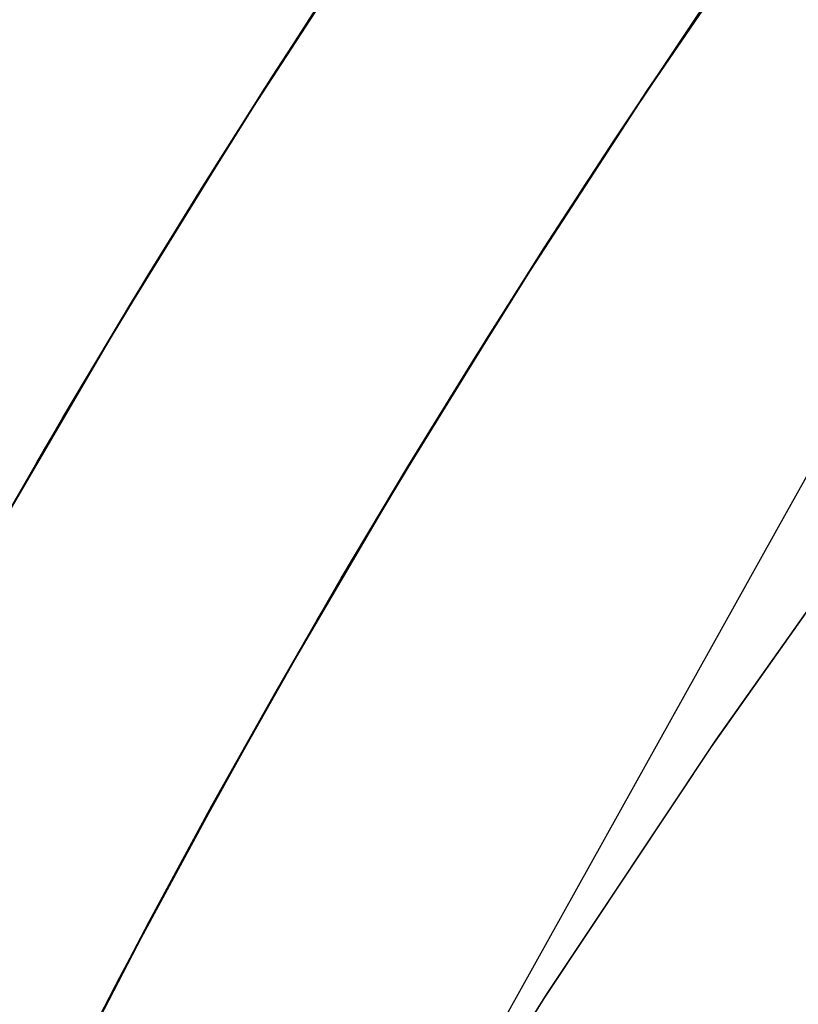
# Model space of a CAD drawing. Header units: metres. Extents: x 209848 to 209928, y 1182430 to 1182563.
# Tile 983 of 1056: x 209850.914 to 209851.64, y 1182504.346 to 1182505.265. Entities that reach past the tile are written whole.
import ezdxf

# ---------------------------------------------------------------- set-up
doc = ezdxf.new("R2010")
doc.units = ezdxf.units.M
doc.header["$MEASUREMENT"] = 0
doc.linetypes.add('DGN Style 2', pattern=[15.036391, 9.021834, -6.014556])
doc.layers.get('0').update_dxf_attribs({"color": 254})

# ---------------------------------------------------------------- blocks, each defined once
blk = doc.blocks.new('*U2')
at = {"color": 3, "linetype": 'Continuous'}
for p, q in [((0.1516, 6.13287), (0.27389, 6.31196)), ((0.03337, 5.95118), (0.1516, 6.13287)), ((-0.0805, 5.76666), (0.03337, 5.95118)), ((-0.19006, 5.57955), (-0.0805, 5.76666)), ((-0.29526, 5.39003), (-0.19006, 5.57955)), ((-0.39552, 5.19739), (-0.29526, 5.39003))]:
    blk.add_line(p, q, dxfattribs=at)
at = {"color": 40, "linetype": 'Continuous'}
for p, q in [((-0.22193, 6.10873), (-0.09985, 6.29649)), ((-0.33939, 5.91824), (-0.22193, 6.10873)), ((-0.45235, 5.72515), (-0.33939, 5.91824))]:
    blk.add_line(p, q, dxfattribs=at)
blk = doc.blocks.new('*U3')
at = {"color": 3, "linetype": 'Continuous'}
for p, q in [((0.15509, 6.13884), (0.27952, 6.31992)), ((0.0489, 5.97584), (0.15509, 6.13884)), ((-0.05403, 5.81076), (0.0489, 5.97584)), ((-0.15363, 5.64379), (-0.05403, 5.81076)), ((-0.24944, 5.47428), (-0.15363, 5.64379)), ((-0.34163, 5.30271), (-0.24944, 5.47428)), ((-0.43021, 5.12917), (-0.34163, 5.30271))]:
    blk.add_line(p, q, dxfattribs=at)
at = {"color": 40, "linetype": 'Continuous'}
for p, q in [((-0.20567, 6.13457), (-0.09628, 6.3026)), ((-0.31168, 5.96445), (-0.20567, 6.13457)), ((-0.41481, 5.7914), (-0.31168, 5.96445)), ((-0.5137, 5.61628), (-0.41481, 5.7914))]:
    blk.add_line(p, q, dxfattribs=at)
blk = doc.blocks.new('*U4')
at = {"color": 40, "linetype": 'Continuous'}
for p, q in [((-0.20584, 6.13396), (-0.0999, 6.29644)), ((-0.30889, 5.96909), (-0.20584, 6.13396)), ((-0.40864, 5.80166), (-0.30889, 5.96909)), ((-0.5042, 5.63279), (-0.40864, 5.80166))]:
    blk.add_line(p, q, dxfattribs=at)
at = {"color": 3, "linetype": 'Continuous'}
for p, q in [((0.15136, 6.13253), (0.25733, 6.28805)), ((0.0485, 5.97485), (0.15136, 6.13253)), ((-0.05122, 5.81545), (0.0485, 5.97485)), ((-0.14759, 5.65383), (-0.05122, 5.81545)), ((-0.24032, 5.49008), (-0.14759, 5.65383)), ((-0.32985, 5.32454), (-0.24032, 5.49008)), ((-0.41606, 5.15745), (-0.32985, 5.32454))]:
    blk.add_line(p, q, dxfattribs=at)
blk = doc.blocks.new('*U5')
at = {"color": 40, "linetype": 'Continuous'}
for p, q in [((-0.20216, 6.13994), (-0.12048, 6.26573)), ((-0.28196, 6.01276), (-0.20216, 6.13994)), ((-0.35974, 5.88438), (-0.28196, 6.01276)), ((-0.43557, 5.75463), (-0.35974, 5.88438))]:
    blk.add_line(p, q, dxfattribs=at)
at = {"color": 3, "linetype": 'Continuous'}
for p, q in [((0.13109, 6.10229), (0.21218, 6.22297)), ((0.05192, 5.98043), (0.13109, 6.10229)), ((-0.02541, 5.85725), (0.05192, 5.98043)), ((-0.10077, 5.73293), (-0.02541, 5.85725)), ((-0.17423, 5.60731), (-0.10077, 5.73293)), ((-0.24568, 5.48057), (-0.17423, 5.60731)), ((-0.31518, 5.35256), (-0.24568, 5.48057)), ((-0.38261, 5.22345), (-0.31518, 5.35256))]:
    blk.add_line(p, q, dxfattribs=at)
blk = doc.blocks.new('*U6')
at = {"color": 3, "linetype": 'Continuous'}
for p, q in [((0.19343, 6.19517), (0.25812, 6.28915)), ((0.12984, 6.10035), (0.19343, 6.19517)), ((0.06737, 6.0047), (0.12984, 6.10035)), ((0.00605, 5.9082), (0.06737, 6.0047)), ((-0.05404, 5.81079), (0.00605, 5.9082)), ((-0.11297, 5.71253), (-0.05404, 5.81079)), ((-0.17073, 5.61344), (-0.11297, 5.71253)), ((-0.22731, 5.51351), (-0.17073, 5.61344)), ((-0.2827, 5.41275), (-0.22731, 5.51351)), ((-0.33687, 5.31114), (-0.2827, 5.41275)), ((-0.38982, 5.2087), (-0.33687, 5.31114))]:
    blk.add_line(p, q, dxfattribs=at)
at = {"color": 40, "linetype": 'Continuous'}
for p, q in [((-0.18583, 6.1656), (-0.12134, 6.26439)), ((-0.24928, 6.0657), (-0.18583, 6.1656)), ((-0.31132, 5.96509), (-0.24928, 6.0657)), ((-0.37215, 5.86361), (-0.31132, 5.96509)), ((-0.43179, 5.76126), (-0.37215, 5.86361))]:
    blk.add_line(p, q, dxfattribs=at)
blk = doc.blocks.new('*U7')
at = {"color": 3, "linetype": 'Continuous'}
for p, q in [((0.18968, 6.18995), (0.25673, 6.28748)), ((0.12344, 6.09094), (0.18968, 6.18995)), ((0.05838, 5.99095), (0.12344, 6.09094)), ((-0.00584, 5.8894), (0.05838, 5.99095)), ((-0.06885, 5.78685), (-0.00584, 5.8894)), ((-0.13097, 5.68268), (-0.06885, 5.78685)), ((-0.1918, 5.57746), (-0.13097, 5.68268)), ((-0.25165, 5.47057), (-0.1918, 5.57746)), ((-0.31012, 5.36254), (-0.25165, 5.47057)), ((-0.36758, 5.25288), (-0.31012, 5.36254))]:
    blk.add_line(p, q, dxfattribs=at)
at = {"color": 40, "linetype": 'Continuous'}
for p, q in [((-0.19517, 6.1513), (-0.12802, 6.25455)), ((-0.26146, 6.04644), (-0.19517, 6.1513)), ((-0.32651, 5.94051), (-0.26146, 6.04644)), ((-0.39068, 5.83283), (-0.32651, 5.94051)), ((-0.45356, 5.72402), (-0.39068, 5.83283))]:
    blk.add_line(p, q, dxfattribs=at)
blk = doc.blocks.new('*U8')
at = {"color": 3, "linetype": 'Continuous'}
for p, q in [((0.19123, 6.19208), (0.25477, 6.28457)), ((0.12899, 6.09909), (0.19123, 6.19208)), ((0.06766, 6.00504), (0.12899, 6.09909)), ((0.00762, 5.91049), (0.06766, 6.00504)), ((-0.05145, 5.81485), (0.00762, 5.91049)), ((-0.10925, 5.71871), (-0.05145, 5.81485)), ((-0.16608, 5.6215), (-0.10925, 5.71871)), ((-0.22163, 5.52373), (-0.16608, 5.6215)), ((-0.27618, 5.4249), (-0.22163, 5.52373)), ((-0.32947, 5.32547), (-0.27618, 5.4249)), ((-0.38172, 5.22498), (-0.32947, 5.32547))]:
    blk.add_line(p, q, dxfattribs=at)
at = {"color": 40, "linetype": 'Continuous'}
for p, q in [((-0.18559, 6.16586), (-0.1223, 6.26296)), ((-0.24762, 6.06814), (-0.18559, 6.16586)), ((-0.30857, 5.96941), (-0.24762, 6.06814)), ((-0.36824, 5.87012), (-0.30857, 5.96941)), ((-0.42691, 5.76971), (-0.36824, 5.87012)), ((-0.48428, 5.6687), (-0.42691, 5.76971))]:
    blk.add_line(p, q, dxfattribs=at)
blk = doc.blocks.new('*U9')
at = {"color": 3, "linetype": 'Continuous'}
for p, q in [((0.15641, 6.14066), (0.21653, 6.23054)), ((0.09699, 6.05038), (0.15641, 6.14066)), ((0.03864, 5.95968), (0.09699, 6.05038)), ((-0.01859, 5.86842), (0.03864, 5.95968)), ((-0.07464, 5.77671), (-0.01859, 5.86842)), ((-0.12956, 5.68444), (-0.07464, 5.77671)), ((-0.18329, 5.59172), (-0.12956, 5.68444)), ((-0.23588, 5.49846), (-0.18329, 5.59172)), ((-0.28728, 5.40475), (-0.23588, 5.49846)), ((-0.33752, 5.31051), (-0.28728, 5.40475)), ((-0.38654, 5.21582), (-0.33752, 5.31051))]:
    blk.add_line(p, q, dxfattribs=at)
at = {"color": 40, "linetype": 'Continuous'}
for p, q in [((-0.21551, 6.11907), (-0.15532, 6.21268)), ((-0.27457, 6.02486), (-0.21551, 6.11907)), ((-0.33243, 5.93016), (-0.27457, 6.02486)), ((-0.38913, 5.83486), (-0.33243, 5.93016)), ((-0.44461, 5.73908), (-0.38913, 5.83486))]:
    blk.add_line(p, q, dxfattribs=at)
blk = doc.blocks.new('ATTEMP')
at = {"color": 5, "linetype": 'Continuous', "flags": 128}
for points in [[(-8.48761, 5.2758), (-8.35719, 5.51033), (-8.22674, 5.74413), (-8.09629, 5.97724), (-7.96585, 6.20969), (-7.83544, 6.44151), (-7.70507, 6.67273), (-7.57475, 6.90338), (-7.44448, 7.13349), (-7.31428, 7.36308), (-7.18414, 7.59219), (-7.05408, 7.82083), (-6.9241, 8.04903), (-6.79419, 8.27682), (-6.66437, 8.50421), (-6.53464, 8.73122), (-6.40498, 8.95787), (-6.27542, 9.18419), (-6.14593, 9.41019), (-6.01653, 9.63588)], [(-8.60191, 5.05241), (-8.45003, 5.29522), (-8.29105, 5.53396), (-8.1251, 5.76838), (-7.9523, 5.99827), (-7.77277, 6.22339), (-7.58665, 6.44353), (-7.39409, 6.65848), (-7.19523, 6.86802), (-6.99023, 7.07196), (-6.77926, 7.27009), (-6.57308, 7.45592), (-6.36902, 7.63859), (-6.16504, 7.82024), (-5.96117, 8.00089)], [(-8.60672, 5.04446), (-8.45534, 5.28699), (-8.29688, 5.52546), (-8.13147, 5.75965), (-7.95922, 5.98932), (-7.78026, 6.21425), (-7.59473, 6.43423), (-7.40278, 6.64904), (-7.20454, 6.85848), (-7.00018, 7.06233), (-6.78986, 7.26041), (-6.57374, 7.45252), (-6.352, 7.63848), (-6.12482, 7.8181), (-5.89239, 7.99121)], [(-8.60329, 5.05013), (-8.45155, 5.29287), (-8.29272, 5.53153), (-8.12692, 5.76588), (-7.95428, 5.99571), (-7.77491, 6.22078), (-7.58896, 6.44087), (-7.39657, 6.65578), (-7.19789, 6.86529), (-6.99308, 7.06921), (-6.7823, 7.26732), (-6.56571, 7.45945), (-6.34349, 7.6454), (-6.11583, 7.82499), (-5.8829, 7.99805)], [(-8.60405, 5.04887), (-8.45239, 5.29156), (-8.29365, 5.53018), (-8.12793, 5.7645), (-7.95538, 5.99429), (-7.7761, 6.21933), (-7.59025, 6.4394), (-7.39795, 6.65428), (-7.19937, 6.86378), (-6.99466, 7.06768), (-6.78398, 7.26579), (-6.5675, 7.45791), (-6.34539, 7.64386), (-6.11783, 7.82346), (-5.88501, 7.99653)], [(-8.60512, 5.0471), (-8.45357, 5.28973), (-8.29494, 5.52829), (-8.12935, 5.76256), (-7.95691, 5.9923), (-7.77777, 6.2173), (-7.59204, 6.43733), (-7.39989, 6.65219), (-7.20144, 6.86166), (-6.99687, 7.06554), (-6.78633, 7.26363), (-6.57, 7.45575), (-6.34804, 7.64171), (-6.12063, 7.82131), (-5.88796, 7.9944)], [(-8.60672, 5.04446), (-8.45534, 5.28699), (-8.29688, 5.52546), (-8.13147, 5.75965), (-7.95922, 5.98932), (-7.78026, 6.21425), (-7.59473, 6.43423), (-7.40278, 6.64904), (-7.20454, 6.85848), (-7.00018, 7.06233), (-6.78986, 7.26041), (-6.57374, 7.45252), (-6.352, 7.63848), (-6.12482, 7.8181), (-5.89239, 7.99121)], [(-8.60672, 5.04446), (-8.45534, 5.28699), (-8.29688, 5.52546), (-8.13147, 5.75965), (-7.95922, 5.98932), (-7.78026, 6.21425), (-7.59473, 6.43423), (-7.40278, 6.64904), (-7.20454, 6.85848), (-7.00018, 7.06233), (-6.78986, 7.26041), (-6.57374, 7.45252), (-6.352, 7.63848), (-6.12482, 7.8181), (-5.89239, 7.99121)]]:
    blk.add_lwpolyline(points, dxfattribs=at)
at = {"color": 3, "linetype": 'Continuous'}
for name in ['*U9', '*U8', '*U7', '*U6', '*U4', '*U5', '*U3', '*U2']:
    blk.add_blockref(name, (-8.51117, 0), dxfattribs=at)

msp = doc.modelspace()

# ---------------------------------------------------------------- block references
at = {"color": 1, "linetype": 'DGN Style 2'}
msp.add_blockref('ATTEMP', (209859.85591, 1182499.06107), dxfattribs=at)

doc.saveas('drawing.dxf')
